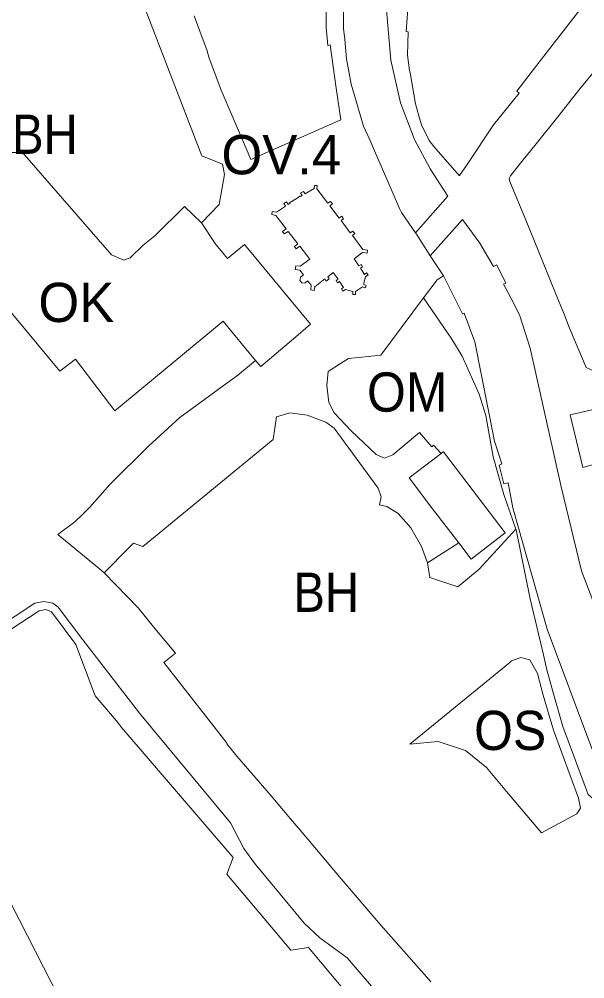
# Model space of a CAD drawing. Extents: x -650451 to -642268, y -1075216 to -1066610.
# Drawn here: x -647355.8 to -647183, y -1071143.1 to -1070849.7 of the extents above; entities that cross this region are included whole.
import ezdxf

# ---------------------------------------------------------------- set-up
doc = ezdxf.new("R2010")
doc.units = 0
doc.header["$LTSCALE"] = 4.8
for name, color, linetype, lineweight in [('1', 7, 'Continuous', 13), ('11', 7, 'Continuous', 13), ('12', 7, 'Continuous', 13), ('13', 7, 'Continuous', 13), ('15', 7, 'Continuous', 13), ('17', 7, 'Continuous', 13), ('18', 7, 'Continuous', 13), ('24', 7, 'Continuous', 13), ('30', 7, 'Continuous', 13), ('40', 7, 'Continuous', 13), ('45', 7, 'Continuous', 13), ('9', 7, 'Continuous', 13)]:
    doc.layers.add(name, color=color, linetype=linetype, lineweight=lineweight)
doc.layers.add('62', color=7, linetype='Continuous')

msp = doc.modelspace()

# ---------------------------------------------------------------- linework, layer by layer
at = {"layer": '1'}
for points in [[(-647403.51, -1070866.6), (-647359.71, -1070844.27), (-647345.71, -1070837.13), (-647331.02, -1070829.74), (-647324.15, -1070826.29), (-647321.01, -1070827.14), (-647318.44, -1070829.76), (-647316.06, -1070835.75), (-647318.68, -1070842.72), (-647299.98, -1070891.49), (-647293.7, -1070893.99), (-647293.09, -1070897.18), (-647294.73, -1070906.32), (-647300.07, -1070911.99)], [(-647300.07, -1070911.99), (-647305.3, -1070907.01), (-647314.33, -1070915.95), (-647317.93, -1070918.75), (-647321.91, -1070922.61), (-647323.84, -1070923.35), (-647327.54, -1070921.72), (-647354.79, -1070890.4), (-647358.76, -1070890.4), (-647383.09, -1070880.09), (-647387.99, -1070880.11), (-647395.52, -1070884.04), (-647397.24, -1070881.95), (-647396.63, -1070881.62), (-647398.52, -1070877.49), (-647403.51, -1070866.6)], [(-647329.84, -1071018.95), (-647322.32, -1071011.35), (-647320.83, -1071009.87), (-647317.99, -1071010.98), (-647314.7, -1071008.28), (-647278.2, -1070978.19), (-647277.18, -1070971.26), (-647273.13, -1070970.1), (-647267.79, -1070970.77), (-647262.13, -1070972.9), (-647259.55, -1070974.78), (-647246.12, -1070993.07), (-647245.18, -1070995.74), (-647245.72, -1070998.15), (-647243.42, -1070998.75), (-647239.96, -1071000.87), (-647236.09, -1071005.2), (-647232.83, -1071010.95), (-647231.03, -1071015.96)], [(-647231.03, -1071015.96), (-647230.29, -1071020.37), (-647221.81, -1071023.24), (-647215.22, -1071017.87), (-647204.055, -1071005.609)], [(-647204.055, -1071005.609), (-647203.96, -1071005.88), (-647199.63, -1071026.94), (-647195.64, -1071044.04), (-647194.61, -1071048.68), (-647192.72, -1071055.27), (-647189.68, -1071065.99), (-647181.99, -1071086.74), (-647180.4, -1071088.08), (-647177.94, -1071088.5), (-647174.64, -1071088.01), (-647174.03, -1071089.6)], [(-647229.97, -1071144.1), (-647231.32, -1071142.57), (-647238.29, -1071134.66), (-647245.31, -1071126.75), (-647257.41, -1071112.55), (-647267.64, -1071100.44), (-647272.93, -1071094.24), (-647278.77, -1071087.15), (-647289.31, -1071075.05), (-647292.31, -1071071.29), (-647292.21, -1071071.21), (-647298.74, -1071062.85), (-647311.58, -1071046.44), (-647308, -1071043.56), (-647314.3, -1071036.01), (-647319.46, -1071029.7), (-647329.84, -1071018.95)], [(-647386.3, -1071054.58), (-647349.67, -1071030.64), (-647347.66, -1071030.16), (-647345.94, -1071030.88), (-647338.47, -1071040.94), (-647332.55, -1071056.58), (-647326.18, -1071064.18), (-647324.46, -1071066.41), (-647290.44, -1071106.08), (-647292.31, -1071111.16), (-647272.8, -1071134.42), (-647267.4, -1071133.54), (-647245.43, -1071159.88), (-647239.35, -1071166.98), (-647236.41, -1071170.41), (-647234.12, -1071172.97), (-647229.71, -1071178.23)], [(-647234.22, -1071182.02), (-647255.69, -1071199.67), (-647260.7, -1071197.42), (-647264.56, -1071200.29), (-647263.4, -1071205.27), (-647281.55, -1071219.22), (-647283.77, -1071217.18), (-647286.89, -1071217), (-647297.03, -1071224.49), (-647298.23, -1071225.37), (-647300.47, -1071229.33), (-647310.77, -1071213.92), (-647300.67, -1071217.37), (-647296.46, -1071216.44), (-647296.94, -1071214.71), (-647301.54, -1071215.71), (-647309.17, -1071213.08), (-647316.07, -1071202.91), (-647370.76, -1071095.88)]]:
    msp.add_lwpolyline(points, dxfattribs=at)
msp.add_lwpolyline([(-647205.93, -1071046.39), (-647236.42, -1071071.34), (-647227.79, -1071070.53), (-647219.48, -1071073.34), (-647213.06, -1071078.47), (-647206.93, -1071085.87), (-647196.26, -1071098.46), (-647185.4, -1071092.65), (-647184.33, -1071090.96), (-647184.91, -1071087.86), (-647192.57, -1071067.1), (-647195.66, -1071056.4), (-647197.45, -1071049.77), (-647199.79, -1071045.64), (-647202.51, -1071044.83), (-647205.41, -1071045.94)], close=True, dxfattribs=at)
at = {"layer": '11'}
msp.add_lwpolyline([(-647277.17, -1070908.69), (-647274.42, -1070906.88), (-647274.92, -1070906.06), (-647274.14, -1070905.56), (-647273.59, -1070906.36), (-647273.09, -1070906.05), (-647273.21, -1070905.82), (-647272.68, -1070905.57), (-647270.55, -1070904.18), (-647269.95, -1070903.74), (-647269.84, -1070903.95), (-647269.36, -1070903.61), (-647269.79, -1070902.81), (-647268.97, -1070902.33), (-647268.46, -1070903.14), (-647265.7, -1070901.42), (-647265.58, -1070900.5), (-647264.79, -1070900.57), (-647264.87, -1070901.6), (-647261.45, -1070905.98), (-647260.68, -1070905.41), (-647260.1, -1070906.16), (-647260.85, -1070906.74), (-647258.03, -1070910.5), (-647257.25, -1070909.94), (-647256.7, -1070910.69), (-647257.46, -1070911.24), (-647254.63, -1070915.01), (-647253.82, -1070914.48), (-647253.51, -1070914.87), (-647253.23, -1070915.24), (-647253.98, -1070915.85), (-647250.79, -1070920.11), (-647249.38, -1070920.3), (-647249.5, -1070921.21), (-647250.89, -1070921.03), (-647253.45, -1070922.94), (-647251.99, -1070925.14), (-647251.34, -1070924.71), (-647250.9, -1070925.37), (-647251.52, -1070925.85), (-647250.33, -1070927.71), (-647249.68, -1070927.24), (-647249.19, -1070927.88), (-647250.01, -1070928.45), (-647250.45, -1070930.43), (-647250.53, -1070930.81), (-647249.73, -1070931.15), (-647250.03, -1070931.88), (-647250.86, -1070931.53), (-647253.01, -1070932.93), (-647253.02, -1070933.84), (-647253.82, -1070933.83), (-647253.82, -1070932.94), (-647256.12, -1070932.38), (-647256.9, -1070932.86), (-647257.29, -1070932.16), (-647256.71, -1070931.7), (-647257.88, -1070929.92), (-647258.53, -1070930.27), (-647258.97, -1070929.62), (-647258.29, -1070929.18), (-647259.89, -1070927.15), (-647261.53, -1070928.48), (-647261.09, -1070929.13), (-647262, -1070929.75), (-647262.44, -1070929.09), (-647265.43, -1070931.54), (-647265.63, -1070932.62), (-647266.72, -1070932.46), (-647266.56, -1070931.06), (-647267.47, -1070929.87), (-647267.62, -1070929.66), (-647268.41, -1070930.23), (-647268.44, -1070930.38), (-647269.38, -1070930.33), (-647269.99, -1070929.52), (-647269.77, -1070928.5), (-647268.97, -1070927.86), (-647270.08, -1070926.39), (-647271.47, -1070926.21), (-647271.28, -1070925.13), (-647269.92, -1070925.25), (-647267.03, -1070923.07), (-647270.06, -1070919.11), (-647271.13, -1070919.89), (-647271.67, -1070919.15), (-647270.63, -1070918.36), (-647273.64, -1070914.56), (-647274.8, -1070915.35), (-647275.33, -1070914.65), (-647274.24, -1070913.79), (-647277.36, -1070909.69), (-647278.62, -1070909.45), (-647278.48, -1070908.49)], close=True, dxfattribs=at)
at = {"layer": '12'}
for points in [[(-647226.9, -1070982.49), (-647229.19, -1070979.99), (-647229.76, -1070980.48), (-647233.51, -1070976.06), (-647238.43, -1070980.23), (-647241.61, -1070982.89), (-647244.18, -1070983.97), (-647246.77, -1070982.85), (-647254.21, -1070975.66), (-647259.57, -1070970.02), (-647261.23, -1070966.89), (-647261.84, -1070961.66), (-647261.35, -1070957.45), (-647257.62, -1070955.02), (-647255.21, -1070953.46), (-647251.11, -1070953.01), (-647245.32, -1070952.38), (-647232.24, -1070934.94)], [(-647232.24, -1070934.94), (-647223.65, -1070947.55), (-647220.46, -1070952.68), (-647215.29, -1070964.36), (-647213.23, -1070970.92), (-647210.97, -1070983.56), (-647207.77, -1070995.03), (-647204.055, -1071005.609)], [(-647221.48, -1071009.84), (-647217.72, -1071014.77), (-647207.27, -1071006.79), (-647218.71, -1070991.81), (-647226.17, -1070982.03), (-647226.22, -1070981.97), (-647226.9, -1070982.49)], [(-647204.055, -1071005.609), (-647215.22, -1071017.87), (-647221.81, -1071023.24), (-647230.29, -1071020.37), (-647231.03, -1071015.96), (-647221.48, -1071009.84)]]:
    msp.add_lwpolyline(points, dxfattribs=at)
at = {"layer": '13'}
for points in [[(-647283.54, -1070954.02), (-647290.28, -1070945.89), (-647293.51, -1070942.01), (-647326.51, -1070969.42), (-647338.57, -1070953.63), (-647343.34, -1070957.27), (-647396.9, -1070892.8), (-647402.82, -1070885.66), (-647405.34, -1070881.23), (-647398.52, -1070877.49)], [(-647398.52, -1070877.49), (-647396.63, -1070881.62), (-647397.24, -1070881.95), (-647395.52, -1070884.04), (-647387.99, -1070880.11), (-647383.09, -1070880.09), (-647358.76, -1070890.4), (-647354.79, -1070890.4), (-647327.54, -1070921.72), (-647323.84, -1070923.35), (-647321.91, -1070922.61), (-647317.93, -1070918.75), (-647314.33, -1070915.95), (-647305.3, -1070907.01), (-647300.07, -1070911.99)], [(-647300.07, -1070911.99), (-647295.69, -1070918.55), (-647292.14, -1070922.88), (-647286.92, -1070918.59), (-647266.79, -1070942.95), (-647271.95, -1070947.47), (-647281.97, -1070955.9), (-647283.54, -1070954.02)]]:
    msp.add_lwpolyline(points, dxfattribs=at)
at = {"layer": '15'}
for points in [[(-647234.692, -1070915.011), (-647224.85, -1070903.83), (-647230.18, -1070895.42), (-647234.96, -1070886.44), (-647239.25, -1070875.22), (-647242.25, -1070862.17), (-647243.66, -1070845.66), (-647239.62, -1070773.47), (-647239.86, -1070761.48), (-647241.3, -1070749.53), (-647241.85, -1070745.57), (-647240.98, -1070745.38), (-647241.85, -1070740.97), (-647242.7, -1070741.08), (-647245.52, -1070731.47), (-647246.06, -1070729.62), (-647257.01, -1070736.43), (-647257.7, -1070736.849), (-647258.66, -1070733.71)], [(-647257.7, -1070736.849), (-647257.02, -1070739.07), (-647256.78, -1070739.92), (-647254, -1070751.57), (-647252.79, -1070760.71), (-647252.5, -1070774.26), (-647253.9, -1070795.28), (-647255.46, -1070814.32), (-647255.9, -1070820.31), (-647255.98, -1070822.28), (-647256.57, -1070838.54), (-647256.68, -1070852.52), (-647256.25, -1070855.85), (-647255.83, -1070861.83), (-647254.39, -1070869.52), (-647250.56, -1070882.4), (-647248.7, -1070886.62), (-647247.23, -1070889.94), (-647243.43, -1070898.6), (-647239.55, -1070907.58), (-647239.03, -1070908.78), (-647234.692, -1070915.011)], [(-647300.07, -1070911.99), (-647294.73, -1070906.32), (-647293.09, -1070897.18), (-647293.7, -1070893.99), (-647299.98, -1070891.49), (-647318.68, -1070842.72), (-647316.06, -1070835.75), (-647318.44, -1070829.76), (-647321.01, -1070827.14), (-647324.15, -1070826.29), (-647331.02, -1070829.74), (-647345.71, -1070837.13), (-647359.71, -1070844.27), (-647403.51, -1070866.6)], [(-647302.35, -1070848.65), (-647299.53, -1070856.08), (-647298.42, -1070859.05), (-647297.79, -1070861.28), (-647294.02, -1070871.35), (-647286.45, -1070889.22), (-647285.02, -1070892.54), (-647257.52, -1070880.45), (-647258.91, -1070870.76), (-647260.8, -1070857.54), (-647261.48, -1070857.76), (-647262.03, -1070852.1), (-647262.11, -1070838.83)], [(-647236.89, -1070843.72), (-647237.51, -1070853.43), (-647236.97, -1070853.55), (-647237.18, -1070860.69), (-647236.49, -1070865.33), (-647236.37, -1070866.12), (-647234.67, -1070875.54), (-647233.71, -1070879.24), (-647232.87, -1070881.98), (-647230.48, -1070886.76), (-647229.13, -1070888.64), (-647221.41, -1070897.5), (-647221.27, -1070897.51), (-647218.93, -1070894.1), (-647210.83, -1070882.02), (-647203.03, -1070872.33), (-647203.78, -1070871.72), (-647197.59, -1070863.72), (-647187.33, -1070850.54), (-647183.75, -1070845.87)], [(-647159.11, -1070843.05), (-647167.65, -1070850.81), (-647171.97, -1070856.04), (-647171.49, -1070856.55), (-647178.72, -1070863.64), (-647178.59, -1070863.81), (-647184.47, -1070871.02), (-647191.27, -1070879.56), (-647198.26, -1070888.32), (-647203.11, -1070894.33), (-647205.72, -1070897.57), (-647206.05, -1070898.36), (-647205.89, -1070899.27), (-647200.92, -1070911.38), (-647195.82, -1070923.93), (-647191.5, -1070934.48), (-647189.1, -1070940.36), (-647187.61, -1070944.13), (-647182.58, -1070956.24), (-647179.88, -1070957.38), (-647159.85, -1070952.1)], [(-647283.54, -1070954.02), (-647281.97, -1070955.9), (-647271.95, -1070947.47), (-647266.79, -1070942.95), (-647286.92, -1070918.59), (-647292.14, -1070922.88), (-647295.69, -1070918.55), (-647300.07, -1070911.99)], [(-647174.64, -1071088.01), (-647160.4, -1071080.2), (-647184, -1071018.37), (-647190.24, -1070992.73), (-647199.63, -1070950.26), (-647202.86, -1070940.4), (-647204.22, -1070937.43), (-647205.57, -1070934.86), (-647207.86, -1070930.75), (-647207.09, -1070930.4), (-647209.82, -1070924.75), (-647210.86, -1070925.29), (-647215.03, -1070918.17), (-647220.39, -1070910.9), (-647230.25, -1070922.01)], [(-647234.692, -1070915.011), (-647234.4, -1070915.43), (-647230.57, -1070921.5), (-647230.25, -1070922.01), (-647226.17, -1070928.21)], [(-647230.25, -1070922.01), (-647230.57, -1070921.5), (-647234.4, -1070915.43), (-647234.692, -1070915.011)], [(-647226.17, -1070928.21), (-647228.1, -1070929.42), (-647232.24, -1070934.94)], [(-647232.24, -1070934.94), (-647245.32, -1070952.38), (-647251.11, -1070953.01), (-647255.21, -1070953.46), (-647257.62, -1070955.02), (-647261.35, -1070957.45), (-647261.84, -1070961.66), (-647261.23, -1070966.89), (-647259.57, -1070970.02), (-647254.21, -1070975.66), (-647246.77, -1070982.85), (-647244.18, -1070983.97), (-647241.61, -1070982.89), (-647238.43, -1070980.23), (-647233.51, -1070976.06), (-647229.76, -1070980.48), (-647229.19, -1070979.99), (-647226.9, -1070982.49)], [(-647329.84, -1071018.95), (-647330.62, -1071018.31), (-647343.92, -1071007.28), (-647338.79, -1071003.38), (-647336.36, -1071001.01), (-647334.18, -1070998.88), (-647328.1, -1070992.01), (-647316.29, -1070980.27), (-647306.66, -1070971.47), (-647296.48, -1070964), (-647295.01, -1070962.93), (-647288.96, -1070958.57), (-647283.54, -1070954.02)], [(-647170.63, -1070966.83), (-647187.45, -1070970.63), (-647183.62, -1070986.82), (-647165.84, -1070981.83)], [(-647231.03, -1071015.96), (-647232.83, -1071010.95), (-647236.09, -1071005.2), (-647239.96, -1071000.87), (-647243.42, -1070998.75), (-647245.72, -1070998.15), (-647245.18, -1070995.74), (-647246.12, -1070993.07), (-647259.55, -1070974.78), (-647262.13, -1070972.9), (-647267.79, -1070970.77), (-647273.13, -1070970.1), (-647277.18, -1070971.26), (-647278.2, -1070978.19), (-647314.7, -1071008.28), (-647317.99, -1071010.98), (-647320.83, -1071009.87), (-647322.32, -1071011.35), (-647329.84, -1071018.95)], [(-647226.9, -1070982.49), (-647236.67, -1070989.95), (-647229.16, -1070999.79), (-647221.48, -1071009.84), (-647231.03, -1071015.96)], [(-647387.4, -1071052.29), (-647350.96, -1071028.22), (-647348.28, -1071027.76), (-647345.5, -1071028.22), (-647343.87, -1071029.5), (-647336.29, -1071039.43), (-647319.03, -1071061.93), (-647291.18, -1071095.4), (-647287.15, -1071103.31), (-647283.88, -1071107.77), (-647268.68, -1071126.13), (-647263.88, -1071130.58), (-647255.57, -1071136.67), (-647224.08, -1071173.41), (-647229.71, -1071178.23)], [(-647229.71, -1071178.23), (-647234.12, -1071172.97), (-647236.41, -1071170.41), (-647239.35, -1071166.98), (-647245.43, -1071159.88), (-647267.4, -1071133.54), (-647272.8, -1071134.42), (-647292.31, -1071111.16), (-647290.44, -1071106.08), (-647324.46, -1071066.41), (-647326.18, -1071064.18), (-647332.55, -1071056.58), (-647338.47, -1071040.94), (-647345.94, -1071030.88), (-647347.66, -1071030.16), (-647349.67, -1071030.64), (-647386.3, -1071054.58)], [(-647370.76, -1071095.88), (-647316.07, -1071202.91), (-647309.17, -1071213.08), (-647301.54, -1071215.71), (-647296.94, -1071214.71), (-647296.46, -1071216.44), (-647300.67, -1071217.37), (-647310.77, -1071213.92), (-647300.47, -1071229.33), (-647298.23, -1071225.37), (-647297.03, -1071224.49), (-647286.89, -1071217), (-647283.77, -1071217.18), (-647281.55, -1071219.22), (-647263.4, -1071205.27), (-647264.56, -1071200.29), (-647260.7, -1071197.42), (-647255.69, -1071199.67), (-647234.22, -1071182.02)]]:
    msp.add_lwpolyline(points, dxfattribs=at)
msp.add_lwpolyline([(-647277.17, -1070908.69), (-647278.48, -1070908.49), (-647278.62, -1070909.45), (-647277.36, -1070909.69), (-647274.24, -1070913.79), (-647275.33, -1070914.65), (-647274.8, -1070915.35), (-647273.64, -1070914.56), (-647270.63, -1070918.36), (-647271.67, -1070919.15), (-647271.13, -1070919.89), (-647270.06, -1070919.11), (-647267.03, -1070923.07), (-647269.92, -1070925.25), (-647271.28, -1070925.13), (-647271.47, -1070926.21), (-647270.08, -1070926.39), (-647268.97, -1070927.86), (-647269.77, -1070928.5), (-647269.99, -1070929.52), (-647269.38, -1070930.33), (-647268.44, -1070930.38), (-647268.41, -1070930.23), (-647267.62, -1070929.66), (-647267.47, -1070929.87), (-647266.56, -1070931.06), (-647266.72, -1070932.46), (-647265.63, -1070932.62), (-647265.43, -1070931.54), (-647262.44, -1070929.09), (-647262, -1070929.75), (-647261.09, -1070929.13), (-647261.53, -1070928.48), (-647259.89, -1070927.15), (-647258.29, -1070929.18), (-647258.97, -1070929.62), (-647258.53, -1070930.27), (-647257.88, -1070929.92), (-647256.71, -1070931.7), (-647257.29, -1070932.16), (-647256.9, -1070932.86), (-647256.12, -1070932.38), (-647253.82, -1070932.94), (-647253.82, -1070933.83), (-647253.02, -1070933.84), (-647253.01, -1070932.93), (-647250.86, -1070931.53), (-647250.03, -1070931.88), (-647249.73, -1070931.15), (-647250.53, -1070930.81), (-647250.45, -1070930.43), (-647250.01, -1070928.45), (-647249.19, -1070927.88), (-647249.68, -1070927.24), (-647250.33, -1070927.71), (-647251.52, -1070925.85), (-647250.9, -1070925.37), (-647251.34, -1070924.71), (-647251.99, -1070925.14), (-647253.45, -1070922.94), (-647250.89, -1070921.03), (-647249.5, -1070921.21), (-647249.38, -1070920.3), (-647250.79, -1070920.11), (-647253.98, -1070915.85), (-647253.23, -1070915.24), (-647253.51, -1070914.87), (-647253.82, -1070914.48), (-647254.63, -1070915.01), (-647257.46, -1070911.24), (-647256.7, -1070910.69), (-647257.25, -1070909.94), (-647258.03, -1070910.5), (-647260.85, -1070906.74), (-647260.1, -1070906.16), (-647260.68, -1070905.41), (-647261.45, -1070905.98), (-647264.87, -1070901.6), (-647264.79, -1070900.57), (-647265.58, -1070900.5), (-647265.7, -1070901.42), (-647268.46, -1070903.14), (-647268.97, -1070902.33), (-647269.79, -1070902.81), (-647269.36, -1070903.61), (-647269.84, -1070903.95), (-647269.95, -1070903.74), (-647270.55, -1070904.18), (-647272.68, -1070905.57), (-647273.21, -1070905.82), (-647273.09, -1070906.05), (-647273.59, -1070906.36), (-647274.14, -1070905.56), (-647274.92, -1070906.06), (-647274.42, -1070906.88)], close=True, dxfattribs=at)
at = {"layer": '17'}
for points in [[(-647183.75, -1070845.87), (-647187.33, -1070850.54), (-647197.59, -1070863.72), (-647203.78, -1070871.72), (-647203.03, -1070872.33), (-647210.83, -1070882.02), (-647218.93, -1070894.1), (-647221.27, -1070897.51), (-647221.41, -1070897.5), (-647229.13, -1070888.64), (-647230.48, -1070886.76), (-647232.87, -1070881.98), (-647233.71, -1070879.24), (-647234.67, -1070875.54), (-647236.37, -1070866.12), (-647236.49, -1070865.33), (-647237.18, -1070860.69), (-647236.97, -1070853.55), (-647237.51, -1070853.43), (-647236.89, -1070843.72)], [(-647159.85, -1070952.1), (-647179.88, -1070957.38), (-647182.58, -1070956.24), (-647187.61, -1070944.13), (-647189.1, -1070940.36), (-647191.5, -1070934.48), (-647195.82, -1070923.93), (-647200.92, -1070911.38), (-647205.89, -1070899.27), (-647206.05, -1070898.36), (-647205.72, -1070897.57), (-647203.11, -1070894.33), (-647198.26, -1070888.32), (-647191.27, -1070879.56), (-647184.47, -1070871.02), (-647178.59, -1070863.81), (-647178.72, -1070863.64), (-647171.49, -1070856.55), (-647171.97, -1070856.04), (-647167.65, -1070850.81), (-647159.11, -1070843.05)]]:
    msp.add_lwpolyline(points, dxfattribs=at)
at = {"layer": '18'}
msp.add_lwpolyline([(-647262.11, -1070838.83), (-647262.03, -1070852.1), (-647261.48, -1070857.76), (-647260.8, -1070857.54), (-647258.91, -1070870.76), (-647257.52, -1070880.45), (-647285.02, -1070892.54), (-647286.45, -1070889.22), (-647294.02, -1070871.35), (-647297.79, -1070861.28), (-647298.42, -1070859.05), (-647299.53, -1070856.08), (-647302.35, -1070848.65)], dxfattribs=at)
at = {"layer": '24'}
for points in [[(-647398.52, -1070877.49), (-647405.34, -1070881.23), (-647402.82, -1070885.66), (-647396.9, -1070892.8), (-647343.34, -1070957.27), (-647338.57, -1070953.63), (-647326.51, -1070969.42), (-647293.51, -1070942.01), (-647290.28, -1070945.89), (-647283.54, -1070954.02)], [(-647283.54, -1070954.02), (-647288.96, -1070958.57), (-647295.01, -1070962.93), (-647296.48, -1070964), (-647306.66, -1070971.47), (-647316.29, -1070980.27), (-647328.1, -1070992.01), (-647334.18, -1070998.88), (-647336.36, -1071001.01), (-647338.79, -1071003.38), (-647343.92, -1071007.28), (-647330.62, -1071018.31), (-647329.84, -1071018.95)], [(-647329.84, -1071018.95), (-647319.46, -1071029.7), (-647314.3, -1071036.01), (-647308, -1071043.56), (-647311.58, -1071046.44), (-647298.74, -1071062.85), (-647292.21, -1071071.21), (-647292.31, -1071071.29), (-647289.31, -1071075.05), (-647278.77, -1071087.15), (-647272.93, -1071094.24), (-647267.64, -1071100.44), (-647257.41, -1071112.55), (-647245.31, -1071126.75), (-647238.29, -1071134.66), (-647231.32, -1071142.57), (-647229.97, -1071144.1)], [(-647229.71, -1071178.23), (-647224.08, -1071173.41), (-647255.57, -1071136.67), (-647263.88, -1071130.58), (-647268.68, -1071126.13), (-647283.88, -1071107.77), (-647287.15, -1071103.31), (-647291.18, -1071095.4), (-647319.03, -1071061.93), (-647336.29, -1071039.43), (-647343.87, -1071029.5), (-647345.5, -1071028.22), (-647348.28, -1071027.76), (-647350.96, -1071028.22), (-647387.4, -1071052.29)]]:
    msp.add_lwpolyline(points, dxfattribs=at)
at = {"layer": '30'}
for points in [[(-647221.48, -1071009.84), (-647229.16, -1070999.79), (-647236.67, -1070989.95), (-647226.9, -1070982.49)], [(-647226.9, -1070982.49), (-647226.22, -1070981.97), (-647226.17, -1070982.03), (-647218.71, -1070991.81), (-647207.27, -1071006.79), (-647217.72, -1071014.77), (-647221.48, -1071009.84)]]:
    msp.add_lwpolyline(points, dxfattribs=at)
at = {"layer": '40'}
for points in [[(-647232.24, -1070934.94), (-647228.1, -1070929.42), (-647226.17, -1070928.21)], [(-647226.17, -1070928.21), (-647220.36, -1070939.77), (-647219.79, -1070939.58), (-647216.55, -1070948.32), (-647210.6, -1070978.71), (-647208.38, -1070985.66), (-647209.12, -1070986.08), (-647207.7, -1070991.72), (-647206.44, -1070991.45), (-647204.93, -1070999.15), (-647194.45, -1071036.17), (-647181.14, -1071071.84), (-647175.35, -1071086.17), (-647174.64, -1071088.01)], [(-647204.055, -1071005.609), (-647207.77, -1070995.03), (-647210.97, -1070983.56), (-647213.23, -1070970.92), (-647215.29, -1070964.36), (-647220.46, -1070952.68), (-647223.65, -1070947.55), (-647232.24, -1070934.94)], [(-647165.84, -1070981.83), (-647183.62, -1070986.82), (-647187.45, -1070970.63), (-647170.63, -1070966.83)], [(-647174.64, -1071088.01), (-647177.94, -1071088.5), (-647180.4, -1071088.08), (-647181.99, -1071086.74), (-647189.68, -1071065.99), (-647192.72, -1071055.27), (-647194.61, -1071048.68), (-647195.64, -1071044.04), (-647199.63, -1071026.94), (-647203.96, -1071005.88), (-647204.055, -1071005.609)]]:
    msp.add_lwpolyline(points, dxfattribs=at)
at = {"layer": '45'}
for points in [[(-647257.7, -1070736.849), (-647257.01, -1070736.43), (-647246.06, -1070729.62), (-647245.52, -1070731.47), (-647242.7, -1070741.08), (-647241.85, -1070740.97), (-647240.98, -1070745.38), (-647241.85, -1070745.57), (-647241.3, -1070749.53), (-647239.86, -1070761.48), (-647239.62, -1070773.47), (-647243.66, -1070845.66), (-647242.25, -1070862.17), (-647239.25, -1070875.22), (-647234.96, -1070886.44), (-647230.18, -1070895.42), (-647224.85, -1070903.83), (-647234.692, -1070915.011)], [(-647234.692, -1070915.011), (-647239.03, -1070908.78), (-647239.55, -1070907.58), (-647243.43, -1070898.6), (-647247.23, -1070889.94), (-647248.7, -1070886.62), (-647250.56, -1070882.4), (-647254.39, -1070869.52), (-647255.83, -1070861.83), (-647256.25, -1070855.85), (-647256.68, -1070852.52), (-647256.57, -1070838.54), (-647255.98, -1070822.28), (-647255.9, -1070820.31), (-647255.46, -1070814.32), (-647253.9, -1070795.28), (-647252.5, -1070774.26), (-647252.79, -1070760.71), (-647254, -1070751.57), (-647256.78, -1070739.92), (-647257.02, -1070739.07), (-647257.7, -1070736.849)], [(-647230.25, -1070922.01), (-647220.39, -1070910.9), (-647215.03, -1070918.17), (-647210.86, -1070925.29), (-647209.82, -1070924.75), (-647207.09, -1070930.4), (-647207.86, -1070930.75), (-647205.57, -1070934.86), (-647204.22, -1070937.43), (-647202.86, -1070940.4), (-647199.63, -1070950.26), (-647190.24, -1070992.73), (-647184, -1071018.37), (-647160.4, -1071080.2), (-647174.64, -1071088.01)], [(-647174.64, -1071088.01), (-647175.35, -1071086.17), (-647181.14, -1071071.84), (-647194.45, -1071036.17), (-647204.93, -1070999.15), (-647206.44, -1070991.45), (-647207.7, -1070991.72), (-647209.12, -1070986.08), (-647208.38, -1070985.66), (-647210.6, -1070978.71), (-647216.55, -1070948.32), (-647219.79, -1070939.58), (-647220.36, -1070939.77), (-647226.17, -1070928.21), (-647230.25, -1070922.01)]]:
    msp.add_lwpolyline(points, dxfattribs=at)
at = {"layer": '9'}
msp.add_lwpolyline([(-647205.93, -1071046.39), (-647205.41, -1071045.94), (-647202.51, -1071044.83), (-647199.79, -1071045.64), (-647197.45, -1071049.77), (-647195.66, -1071056.4), (-647192.57, -1071067.1), (-647184.91, -1071087.86), (-647184.33, -1071090.96), (-647185.4, -1071092.65), (-647196.26, -1071098.46), (-647206.93, -1071085.87), (-647213.06, -1071078.47), (-647219.48, -1071073.34), (-647227.79, -1071070.53), (-647236.42, -1071071.34)], close=True, dxfattribs=at)

# ---------------------------------------------------------------- texts
at = {"layer": '62'}
for s, width, p in [('BH', 0.9, (-647357.953, -1070890.873)), ('OM', 0.95, (-647249.514, -1070969.695)), ('BH', 0.9, (-647272.009, -1071030.916)), ('OS', 0.95, (-647216.802, -1071073.163))]:
    msp.add_text(s, height=12, dxfattribs=dict(at, width=width)).set_placement(p)
for s, p in [('OV.4', (-647293.983, -1070897.118)), ('OK', (-647349.915, -1070942.287))]:
    msp.add_text(s, height=12, dxfattribs=at).set_placement(p)

doc.saveas('drawing.dxf')
